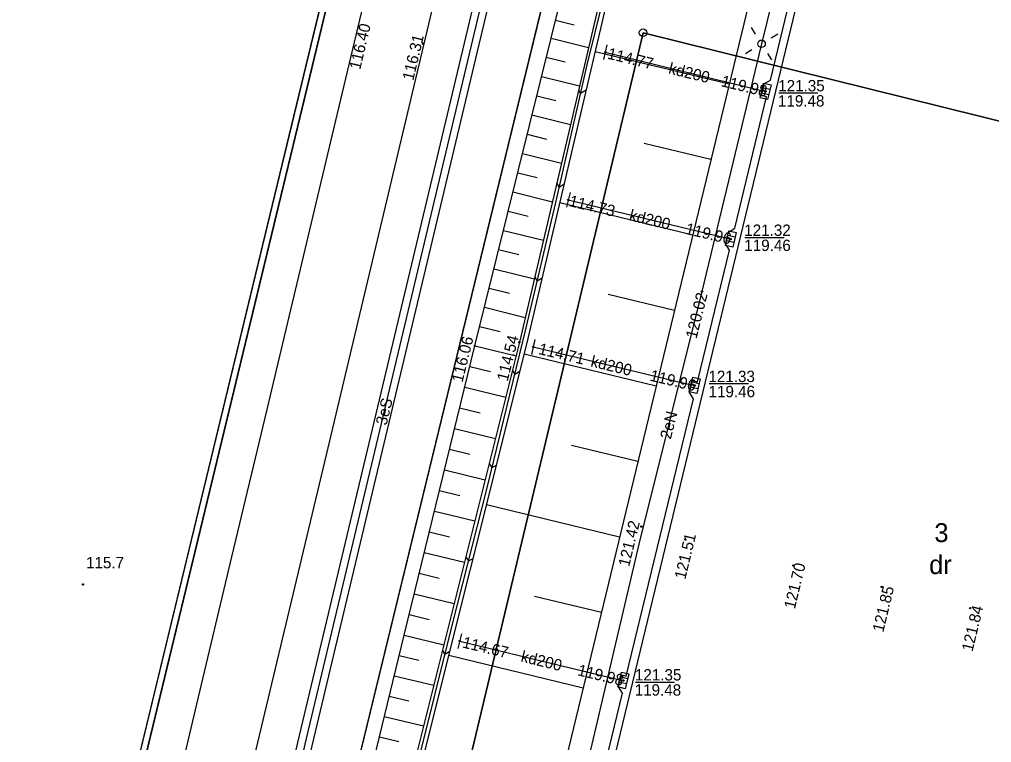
# Model space of a CAD drawing. Extents: x 6424617 to 6425697, y 5665845 to 5667190.
# Drawn here: x 6425319.6 to 6425383.8, y 5666611 to 5666658.7 of the extents above; entities that cross this region are included whole.
import ezdxf

# ---------------------------------------------------------------- set-up
doc = ezdxf.new("R2010")
doc.units = 0
for name, color, linetype in [('Warstwa 1', 7, 'Continuous'), ('Warstwa 10', 7, 'Continuous'), ('Warstwa 11', 7, 'Continuous'), ('Warstwa 12', 7, 'Continuous'), ('Warstwa 13', 7, 'Continuous'), ('Warstwa 14', 7, 'Continuous'), ('Warstwa 15', 7, 'Continuous'), ('Warstwa 2', 7, 'Continuous'), ('Warstwa 20', 7, 'Continuous'), ('Warstwa 21', 7, 'Continuous'), ('Warstwa 25', 7, 'Continuous'), ('Warstwa 4', 7, 'Continuous'), ('Warstwa 47', 7, 'Continuous'), ('Warstwa 6', 7, 'Continuous'), ('Warstwa 61', 7, 'Continuous'), ('Warstwa 8', 7, 'Continuous'), ('Warstwa 9', 7, 'Continuous')]:
    doc.layers.add(name, color=color, linetype=linetype)

msp = doc.modelspace()

# ---------------------------------------------------------------- linework, layer by layer
at = {"layer": 'Warstwa 1'}
for p, q in [((6425335.03, 5666581.17), (6425379.44, 5666763.67)), ((6425335.03, 5666581.17), (6425379.44, 5666763.67)), ((6425313.029, 5666550.146), (6425358.794, 5666739.45)), ((6425313.029, 5666550.146), (6425358.794, 5666739.45)), ((6425348.172, 5666604.865), (6425360.791, 5666657.874)), ((6425348.172, 5666604.865), (6425360.791, 5666657.874)), ((6425360.791, 5666657.874), (6425420.309, 5666643.115)), ((6425360.791, 5666657.874), (6425420.309, 5666643.115))]:
    msp.add_line(p, q, dxfattribs=at)
at = {"layer": 'Warstwa 10'}
msp.add_lwpolyline([(6425353.93, 5666675.12), (6425353.26, 5666673.06), (6425338.47, 5666610.89)], dxfattribs=at)
msp.add_circle((6425360.791, 5666657.874), 0.25, dxfattribs=at)
at = {"layer": 'Warstwa 12'}
for points in [[(6425371.5, 5666668.86), (6425368.61, 5666657.14), (6425364.68, 5666640.79), (6425360.52, 5666624.1), (6425356.37, 5666606.48), (6425352.78, 5666592.67), (6425347.39, 5666570.48), (6425345.993, 5666564.219)], [(6425358.29, 5666656.58), (6425368.88, 5666654)], [(6425355.85, 5666646.83), (6425366.34, 5666644.31), (6425366.58, 5666644.25)], [(6425353.54, 5666637.12), (6425363.96, 5666634.63), (6425364.2, 5666634.58)], [(6425348.69, 5666617.7), (6425359.25, 5666615.15), (6425359.49, 5666615.1)]]:
    msp.add_lwpolyline(points, dxfattribs=at)
at = {"layer": 'Warstwa 13'}
msp.add_circle((6425323.813, 5666621.438), 0.045, dxfattribs=at)
at = {"layer": 'Warstwa 14'}
for p, q in [((6425372.323, 5666653.874), (6425369.748, 5666653.874)), ((6425370.105, 5666644.332), (6425367.509, 5666644.332)), ((6425367.751, 5666634.678), (6425365.143, 5666634.678)), ((6425362.864, 5666614.972), (6425360.29, 5666614.972))]:
    msp.add_line(p, q, dxfattribs=at)
for centre in [(6425358.29, 5666656.58), (6425368.637, 5666654.059), (6425368.88, 5666654), (6425355.85, 5666646.83), (6425366.34, 5666644.31), (6425366.58, 5666644.25), (6425364.68, 5666640.79), (6425353.54, 5666637.12), (6425363.96, 5666634.63), (6425364.2, 5666634.58), (6425348.69, 5666617.7), (6425359.25, 5666615.15), (6425359.49, 5666615.1)]:
    msp.add_circle(centre, 0.045, dxfattribs=at)
at = {"layer": 'Warstwa 2'}
msp.add_lwpolyline([(6425351.541, 5666814.161), (6425346.19, 5666783.6), (6425359.15, 5666739.31), (6425316.945, 5666564.569)], dxfattribs=at)
msp.add_circle((6425368.61, 5666657.14), 0.25, dxfattribs=at)
at = {"layer": 'Warstwa 20'}
for points in [[(6425404.522, 5666813.522), (6425404.196, 5666811.714), (6425403.132, 5666806.373), (6425401.821, 5666800.594), (6425391.249, 5666756.921), (6425390.59, 5666754.182), (6425344.776, 5666564.747), (6425344.652, 5666564.235)], [(6425338.043, 5666570.781), (6425333.575, 5666572.112), (6425335.476, 5666578.76), (6425340.458, 5666599.306), (6425345.009, 5666618.09), (6425349.685, 5666637.202), (6425354.713, 5666657.518), (6425359.407, 5666676.499), (6425364.317, 5666696.337), (6425370.582, 5666721.422), (6425376.359, 5666746.636), (6425378.933, 5666757.904), (6425380.111, 5666761.653), (6425384.025, 5666760.723)]]:
    msp.add_lwpolyline(points, dxfattribs=at)
at = {"layer": 'Warstwa 21'}
for p, q in [((6425358.408, 5666657.066), (6425358.172, 5666656.094)), ((6425355.968, 5666647.316), (6425355.732, 5666646.344)), ((6425353.655, 5666637.607), (6425353.425, 5666636.633)), ((6425348.808, 5666618.186), (6425348.572, 5666617.214))]:
    msp.add_line(p, q, dxfattribs=at)
for points in [[(6425334.917, 5666564.352), (6425335.752, 5666567.813), (6425337.651, 5666568.507), (6425338.043, 5666570.781), (6425336.841, 5666572.216), (6425338.207, 5666577.69), (6425353.108, 5666637.3), (6425362.223, 5666676.199), (6425366.904, 5666695.59), (6425372.943, 5666720.9), (6425378.889, 5666746.05), (6425381.38, 5666757.139), (6425382.211, 5666759.415), (6425384.025, 5666760.723), (6425384.533, 5666762.234), (6425383.43, 5666764.314), (6425384.167, 5666768.022), (6425388.16, 5666783.635), (6425394.548, 5666811.629), (6425394.925, 5666813.637)], [(6425382.211, 5666759.415), (6425381.594, 5666759.566), (6425380.892, 5666757.278), (6425378.411, 5666746.159), (6425372.465, 5666721.008), (6425366.426, 5666695.699), (6425361.745, 5666676.307), (6425352.63, 5666637.429), (6425337.729, 5666577.819), (6425336.364, 5666572.34), (6425336.841, 5666572.216)]]:
    msp.add_lwpolyline(points, dxfattribs=at)
at = {"layer": 'Warstwa 25'}
for centre in [(6425342.042, 5666658.217), (6425346.264, 5666657.15), (6425349.685, 5666637.202), (6425352.63, 5666637.429), (6425360.683, 5666625.26), (6425363.578, 5666624.397), (6425370.71, 5666622.688), (6425376.546, 5666621.272), (6425382.383, 5666619.866)]:
    msp.add_circle(centre, 0.045, dxfattribs=at)
at = {"layer": 'Warstwa 4'}
for p, q in [((6425369.083, 5666653.772), (6425368.597, 5666653.887)), ((6425369.163, 5666654.113), (6425368.677, 5666654.228)), ((6425366.786, 5666644.025), (6425366.298, 5666644.133)), ((6425366.862, 5666644.367), (6425366.374, 5666644.475)), ((6425364.483, 5666634.695), (6425363.996, 5666634.807)), ((6425364.404, 5666634.353), (6425363.917, 5666634.465)), ((6425359.774, 5666615.211), (6425359.288, 5666615.329)), ((6425359.692, 5666614.871), (6425359.206, 5666614.989))]:
    msp.add_line(p, q, dxfattribs=at)
for points in [[(6425368.219, 5666657.78), (6425367.958, 5666658.207)], [(6425369.25, 5666657.531), (6425369.677, 5666657.792)], [(6425367.97, 5666656.749), (6425367.543, 5666656.488)], [(6425369.001, 5666656.5), (6425369.262, 5666656.073)]]:
    msp.add_lwpolyline(points, dxfattribs=at)
for points in [[(6425369.238, 5666654.429), (6425369.009, 5666653.456), (6425368.522, 5666653.571), (6425368.751, 5666654.544)], [(6425366.932, 5666644.684), (6425366.716, 5666643.708), (6425366.228, 5666643.816), (6425366.444, 5666644.792)], [(6425364.556, 5666635.011), (6425364.332, 5666634.037), (6425363.844, 5666634.149), (6425364.068, 5666635.123)], [(6425359.85, 5666615.527), (6425359.616, 5666614.555), (6425359.13, 5666614.673), (6425359.364, 5666615.645)]]:
    msp.add_lwpolyline(points, close=True, dxfattribs=at)
at = {"layer": 'Warstwa 47'}
msp.add_lwpolyline([(6425404.522, 5666813.522), (6425404.196, 5666811.714), (6425403.132, 5666806.373), (6425401.821, 5666800.594), (6425391.249, 5666756.921), (6425390.59, 5666754.182), (6425344.776, 5666564.747), (6425344.652, 5666564.235)], dxfattribs=at)
at = {"layer": 'Warstwa 6'}
for points in [[(6425358.794, 5666739.45), (6425345.837, 5666783.728), (6425348.185, 5666793.45), (6425355.292, 5666837.846), (6425290.369, 5666852.842), (6425257.3, 5666717.295), (6425256.529, 5666713.915), (6425237.206, 5666634.214), (6425213.474, 5666536.345), (6425279.567, 5666529.498), (6425296.119, 5666527.878), (6425306.817, 5666551.711), (6425313.029, 5666550.146)], [(6425360.791, 5666657.874), (6425348.172, 5666604.865), (6425407.267, 5666589.052), (6425420.309, 5666643.115)]]:
    msp.add_lwpolyline(points, close=True, dxfattribs=at)
for points in [[(6425244.275, 5666264.977), (6425279.037, 5666410.906), (6425312.219, 5666546.795), (6425313.029, 5666550.146), (6425358.794, 5666739.45), (6425345.837, 5666783.728), (6425348.185, 5666793.45), (6425355.292, 5666837.846), (6425351.457, 5666842.463), (6425355.995, 5666841.398), (6425356.96, 5666840.82), (6425392.62, 5666819.33), (6425392.36, 5666816.84), (6425379.44, 5666763.67), (6425335.03, 5666581.17), (6425333.09, 5666581.65), (6425294.11, 5666422.45), (6425272.8, 5666335.34)], [(6425353.441, 5666367.596), (6425363.818, 5666408.694), (6425377.52, 5666465.123), (6425381.456, 5666483.847), (6425392.009, 5666527.133), (6425393.198, 5666530.378), (6425400.851, 5666561.248), (6425407.267, 5666589.052), (6425348.172, 5666604.865), (6425360.791, 5666657.874), (6425420.309, 5666643.115), (6425424.332, 5666659.157), (6425447.915, 5666756.464), (6425449.817, 5666764.101), (6425450.35, 5666766.844), (6425453.13, 5666778.441), (6425454.155, 5666782.149), (6425437.407, 5666792.342), (6425392.62, 5666819.33)], [(6425392.36, 5666816.84), (6425379.44, 5666763.67), (6425335.03, 5666581.17), (6425333.09, 5666581.65), (6425294.11, 5666422.45), (6425272.8, 5666335.34)], [(6425354.992, 5666595.933), (6425359.424, 5666614.259), (6425359.171, 5666614.674), (6425359.356, 5666615.46), (6425359.684, 5666615.385), (6425364.116, 5666633.7), (6425363.864, 5666634.115), (6425364.058, 5666634.902), (6425364.387, 5666634.826), (6425366.494, 5666643.511), (6425366.242, 5666643.925), (6425366.426, 5666644.712), (6425366.841, 5666644.965), (6425368.938, 5666653.64), (6425368.938, 5666653.64), (6425368.599, 5666653.726), (6425368.804, 5666654.513), (6425369.208, 5666654.745), (6425373.63, 5666673.082)]]:
    msp.add_lwpolyline(points, dxfattribs=at)
at = {"layer": 'Warstwa 61'}
msp.add_lwpolyline([(6425365.002, 5666813.999), (6425364.967, 5666813.872), (6425361.084, 5666799.763), (6425361.077, 5666799.738), (6425357.8, 5666784.86), (6425359.44, 5666776.98), (6425364.19, 5666763.93), (6425367.97, 5666751.39), (6425368.86, 5666745.46), (6425368.53, 5666739.28), (6425366.74, 5666730.22), (6425362.21, 5666711.06), (6425358.59, 5666696.28), (6425353.93, 5666675.12), (6425353.26, 5666673.06), (6425338.47, 5666610.89), (6425333.911, 5666590.725), (6425333.909, 5666590.715), (6425327.427, 5666564.557), (6425327.399, 5666564.443)], dxfattribs=at)
at = {"layer": 'Warstwa 8'}
for p, q in [((6425347.831, 5666564.197), (6425400.917, 5666783.785)), ((6425344.515, 5666649.46), (6425349.147, 5666668.922)), ((6425341.063, 5666654.393), (6425342.914, 5666662.183)), ((6425339.212, 5666646.614), (6425341.063, 5666654.393)), ((6425339.882, 5666630.007), (6425344.515, 5666649.46)), ((6425335.965, 5666632.988), (6425339.212, 5666646.614)), ((6425333.648, 5666623.267), (6425335.965, 5666632.988)), ((6425335.715, 5666612.486), (6425339.882, 5666630.007)), ((6425331.332, 5666613.536), (6425333.648, 5666623.267)), ((6425328.55, 5666601.862), (6425331.332, 5666613.536)), ((6425332.933, 5666600.813), (6425335.715, 5666612.486))]:
    msp.add_line(p, q, dxfattribs=at)
for points in [[(6425365.519, 5666813.992), (6425364.485, 5666814.005), (6425360.594, 5666799.87), (6425357.289, 5666784.863), (6425358.958, 5666776.843), (6425363.715, 5666763.772), (6425367.481, 5666751.28), (6425368.358, 5666745.436), (6425368.033, 5666739.342), (6425366.251, 5666730.326), (6425361.724, 5666711.177), (6425358.103, 5666696.393), (6425353.447, 5666675.251), (6425352.778, 5666673.195), (6425337.983, 5666611.003), (6425333.423, 5666590.835), (6425326.886, 5666564.449)], [(6425327.912, 5666564.437), (6425334.397, 5666590.605), (6425338.957, 5666610.777), (6425353.742, 5666672.925), (6425354.413, 5666674.989), (6425359.077, 5666696.167), (6425362.696, 5666710.943), (6425367.229, 5666730.114), (6425369.027, 5666739.218), (6425369.362, 5666745.484), (6425368.459, 5666751.5), (6425364.665, 5666764.088), (6425359.922, 5666777.117), (6425358.311, 5666784.857), (6425361.566, 5666799.63), (6425365.519, 5666813.992)]]:
    msp.add_lwpolyline(points, dxfattribs=at)
at = {"layer": 'Warstwa 9'}
for p, q in [((6425316.945, 5666564.569), (6425359.15, 5666739.31)), ((6425357.108, 5666655.762), (6425358.786, 5666662.571)), ((6425355.006, 5666658.704), (6425356.241, 5666658.399)), ((6425354.713, 5666657.518), (6425357.196, 5666656.904)), ((6425366.477, 5666654.479), (6425357.635, 5666656.618)), ((6425354.398, 5666656.248), (6425355.648, 5666655.939)), ((6425355.029, 5666646.664), (6425357.108, 5666655.762)), ((6425354.084, 5666654.978), (6425356.599, 5666654.357)), ((6425356.532, 5666654.071), (6425356.671, 5666653.85)), ((6425357.041, 5666654.083), (6425356.671, 5666653.85)), ((6425353.77, 5666653.708), (6425355.035, 5666653.396)), ((6425353.456, 5666652.439), (6425356.002, 5666651.81)), ((6425353.142, 5666651.17), (6425354.423, 5666650.853)), ((6425365.272, 5666649.494), (6425360.868, 5666650.559)), ((6425352.828, 5666649.9), (6425355.405, 5666649.263)), ((6425352.513, 5666648.63), (6425353.81, 5666648.31)), ((6425352.199, 5666647.36), (6425354.807, 5666646.715)), ((6425355.09, 5666647.922), (6425355.256, 5666647.658)), ((6425355.583, 5666647.864), (6425355.256, 5666647.658)), ((6425351.885, 5666646.09), (6425353.197, 5666645.766)), ((6425353.083, 5666638.386), (6425355.029, 5666646.664)), ((6425364.066, 5666644.509), (6425355.294, 5666646.631)), ((6425351.57, 5666644.82), (6425354.21, 5666644.169)), ((6425351.256, 5666643.55), (6425352.584, 5666643.223)), ((6425350.942, 5666642.281), (6425353.613, 5666641.621)), ((6425353.641, 5666641.743), (6425353.808, 5666641.473)), ((6425354.133, 5666641.674), (6425353.808, 5666641.473)), ((6425350.628, 5666641.012), (6425351.971, 5666640.679)), ((6425362.86, 5666639.524), (6425358.49, 5666640.581)), ((6425350.314, 5666639.742), (6425353.016, 5666639.073)), ((6425350, 5666638.472), (6425351.355, 5666638.137)), ((6425350.489, 5666627.82), (6425353.083, 5666638.386)), ((6425349.685, 5666637.202), (6425352.406, 5666636.532)), ((6425361.655, 5666634.539), (6425352.945, 5666636.646)), ((6425349.351, 5666635.837), (6425350.708, 5666635.504)), ((6425352.163, 5666635.562), (6425352.325, 5666635.297)), ((6425352.658, 5666635.498), (6425352.325, 5666635.297)), ((6425349.017, 5666634.472), (6425351.726, 5666633.81)), ((6425348.683, 5666633.106), (6425350.034, 5666632.776)), ((6425348.349, 5666631.741), (6425351.044, 5666631.082)), ((6425348.015, 5666630.376), (6425349.359, 5666630.048)), ((6425360.45, 5666629.554), (6425356.075, 5666630.612)), ((6425350.629, 5666629.426), (6425350.81, 5666629.128)), ((6425347.681, 5666629.011), (6425350.362, 5666628.356)), ((6425351.111, 5666629.31), (6425350.81, 5666629.128)), ((6425347.347, 5666627.646), (6425348.684, 5666627.319)), ((6425348.2, 5666618.817), (6425350.489, 5666627.82)), ((6425347.013, 5666626.281), (6425349.68, 5666625.629)), ((6425359.244, 5666624.569), (6425350.457, 5666626.695)), ((6425346.679, 5666624.916), (6425348.009, 5666624.591)), ((6425346.345, 5666623.551), (6425348.999, 5666622.902)), ((6425349.086, 5666623.253), (6425349.256, 5666622.969)), ((6425349.573, 5666623.157), (6425349.256, 5666622.969)), ((6425346.011, 5666622.186), (6425347.334, 5666621.862)), ((6425345.677, 5666620.82), (6425348.317, 5666620.175)), ((6425358.038, 5666619.584), (6425353.626, 5666620.651)), ((6425345.343, 5666619.455), (6425346.66, 5666619.134)), ((6425345.664, 5666608.594), (6425348.2, 5666618.817)), ((6425345.009, 5666618.09), (6425347.636, 5666617.45)), ((6425344.684, 5666616.748), (6425345.993, 5666616.431)), ((6425347.542, 5666617.075), (6425347.702, 5666616.81)), ((6425348.036, 5666617.011), (6425347.702, 5666616.81)), ((6425356.832, 5666614.598), (6425347.969, 5666616.742)), ((6425344.359, 5666615.407), (6425346.968, 5666614.776)), ((6425344.034, 5666614.065), (6425345.334, 5666613.751)), ((6425343.709, 5666612.723), (6425346.298, 5666612.097)), ((6425343.384, 5666611.382), (6425344.674, 5666611.07))]:
    msp.add_line(p, q, dxfattribs=at)
msp.add_lwpolyline([(6425336.364, 5666572.34), (6425336.841, 5666572.216), (6425338.207, 5666577.69), (6425353.108, 5666637.3), (6425362.223, 5666676.199), (6425366.904, 5666695.59), (6425372.943, 5666720.9), (6425378.889, 5666746.05), (6425381.38, 5666757.139), (6425382.211, 5666759.415), (6425381.594, 5666759.566), (6425380.892, 5666757.278), (6425378.411, 5666746.159), (6425372.465, 5666721.008), (6425366.426, 5666695.699), (6425361.745, 5666676.307), (6425352.63, 5666637.429), (6425337.729, 5666577.819)], close=True, dxfattribs=at)
for points in [[(6425390.59, 5666754.182), (6425344.776, 5666564.747), (6425344.652, 5666564.235), (6425334.917, 5666564.352), (6425335.752, 5666567.813), (6425337.651, 5666568.507), (6425338.043, 5666570.781), (6425336.841, 5666572.216), (6425338.207, 5666577.69), (6425353.108, 5666637.3), (6425362.223, 5666676.199)], [(6425361.745, 5666676.307), (6425352.63, 5666637.429), (6425337.729, 5666577.819), (6425336.364, 5666572.34), (6425336.841, 5666572.216), (6425338.043, 5666570.781), (6425333.575, 5666572.112), (6425335.476, 5666578.76), (6425340.458, 5666599.306), (6425345.009, 5666618.09), (6425349.685, 5666637.202), (6425354.713, 5666657.518), (6425359.407, 5666676.499)]]:
    msp.add_lwpolyline(points, dxfattribs=at)

# ---------------------------------------------------------------- texts
at = {"layer": 'Warstwa 11'}
msp.add_text('3eS', height=0.75, rotation=76.61592, dxfattribs=at).set_placement((6425343.855, 5666631.904))
at = {"layer": 'Warstwa 13'}
for s, rotation, p in [('kd200', 346.30715, (6425362.425, 5666655.186)), ('kd200', 346.4905, (6425359.83, 5666645.488)), ('kd200', 346.55925, (6425357.285, 5666635.839)), ('2eN', 76.00285, (6425362.622, 5666630.983)), ('kd200', 346.42174, (6425352.675, 5666616.352))]:
    msp.add_text(s, height=0.75, rotation=rotation, dxfattribs=at).set_placement(p)
msp.add_text('115.7', height=0.75, dxfattribs=at).set_placement((6425324.017, 5666622.505))
at = {"layer": 'Warstwa 14'}
for s, rotation, p in [('114.77', 346.30715, (6425358.392, 5666656.169)), ('119.98', 346.30715, (6425365.893, 5666654.349)), ('114.73', 346.4905, (6425355.857, 5666646.431)), ('119.96', 346.4905, (6425363.537, 5666644.598)), ('120.02', 76.00285, (6425364.315, 5666637.622)), ('114.71', 346.55925, (6425353.843, 5666636.662)), ('119.96', 346.55925, (6425361.192, 5666634.903)), ('114.67', 346.42174, (6425348.814, 5666617.284)), ('119.98', 346.42174, (6425356.42, 5666615.447))]:
    msp.add_text(s, height=0.75, rotation=rotation, dxfattribs=at).set_placement(p)
for s, p in [('119.48', (6425369.696, 5666652.998)), ('119.46', (6425367.475, 5666643.457)), ('119.46', (6425365.115, 5666633.802)), ('119.48', (6425360.237, 5666614.096))]:
    msp.add_text(s, height=0.75, dxfattribs=at).set_placement(p)
at = {"layer": 'Warstwa 15'}
for s, height, p in [('121.35', 0.75, (6425369.713, 5666653.998)), ('121.32', 0.75, (6425367.472, 5666644.457)), ('121.33', 0.75, (6425365.106, 5666634.802)), ('3', 1.25, (6425380.023, 5666624.233)), ('121.35', 0.75, (6425360.254, 5666615.096))]:
    msp.add_text(s, height=height, dxfattribs=at).set_placement(p)
at = {"layer": 'Warstwa 2'}
msp.add_text('dr', height=1.25, dxfattribs=at).set_placement((6425379.677, 5666622.121))
at = {"layer": 'Warstwa 25'}
for s, rotation, p in [('116.40', 76.63311, (6425342.115, 5666655.389)), ('116.31', 76.61019, (6425345.618, 5666654.674)), ('116.06', 76.10025, (6425348.867, 5666634.736)), ('114.54', 75.96274, (6425351.849, 5666634.814)), ('121.42', 76.40965, (6425359.869, 5666622.565)), ('121.51', 76.40965, (6425363.577, 5666621.732)), ('121.70', 76.40965, (6425370.809, 5666619.774)), ('121.85', 76.40965, (6425376.648, 5666618.245)), ('121.84', 76.43257, (6425382.539, 5666616.966))]:
    msp.add_text(s, height=0.75, rotation=rotation, dxfattribs=at).set_placement(p)

doc.saveas('drawing.dxf')
